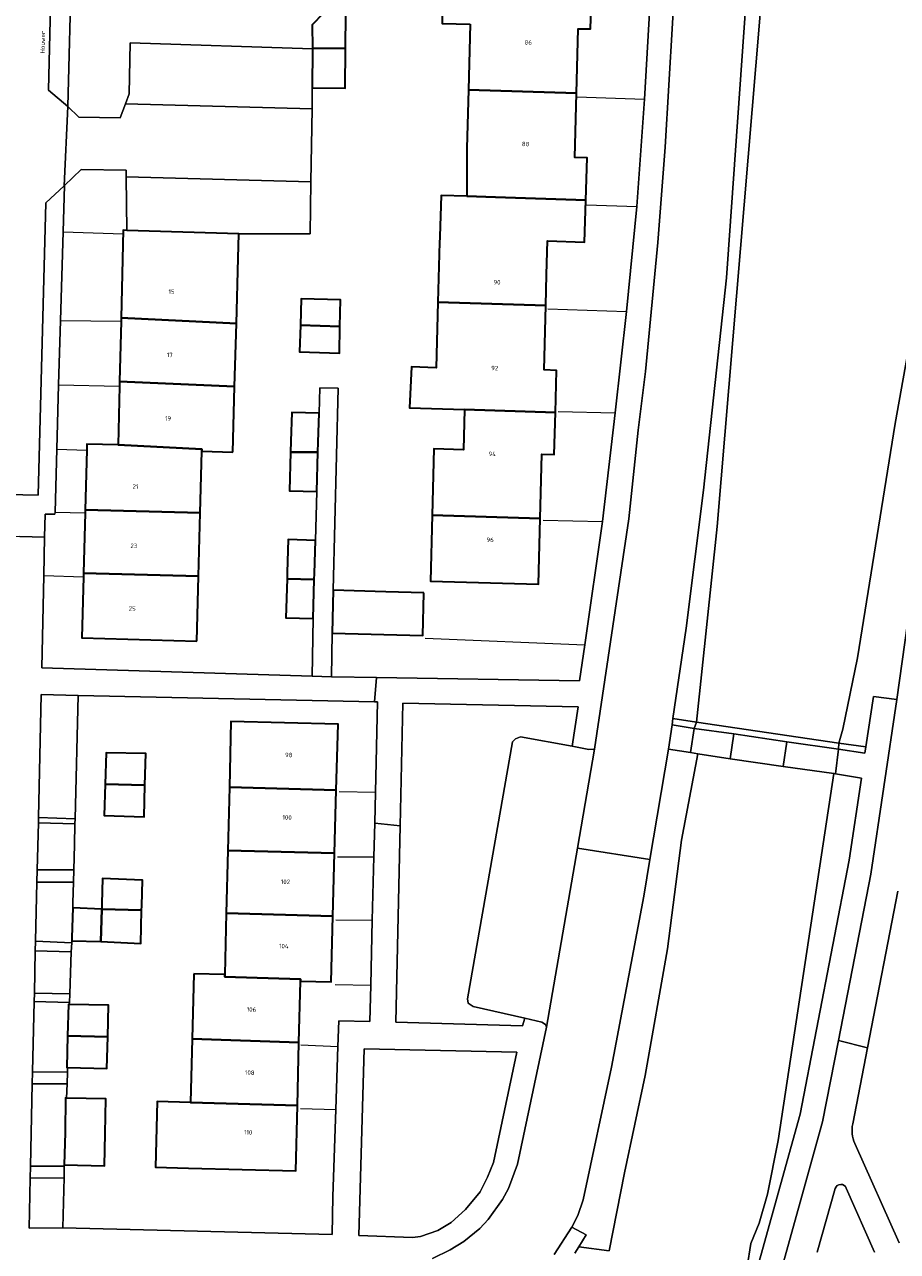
# Model space of a CAD drawing. Header units: metres. Extents: x 197700 to 204338, y 317132 to 325229.
# Tile 992 of 1056: x 199382 to 199453, y 321104 to 321203. Entities that reach past the tile are written whole.
import ezdxf
from ezdxf.enums import TextEntityAlignment as Align

# ---------------------------------------------------------------- set-up
doc = ezdxf.new("R2010")
doc.units = ezdxf.units.M
for name, color, linetype, lineweight in [('B-WE-GR-BEPLANTING_CULTUUR_BODEMBEDEKKER-GV', 90, 'Continuous', 18), ('B-WE-GR-BEPLANTING_CULTUUR_HEESTERS-GV', 90, 'Continuous', 18), ('B-WE-GR-GROENVOORZIENING-GV', 80, 'Continuous', 18), ('B-WE-IE-TERREINAFSCHEIDING_KUNSTMATIG_HEKWERK-G', 20, 'IE-TERREINAFSCHEIDING-KUNSTMATIG', 18), ('B-WE-IE-TERREINAFSCHEIDING_KUNSTMATIG_MUUR-G', 90, 'IE-TERREINAFSCHEIDING-KUNSTMATIG-DICHT', 18), ('B-WE-OG-BEBOUWING-GV', 7, 'Continuous', 35), ('B-WE-OG-BEBOUWING-T18', 10, 'Continuous', 18), ('B-WE-OG-TERREIN_ERF-GV', 7, 'Continuous', 18), ('B-WE-OG-TOPOGRAFIE-T18', 10, 'Continuous', 18), ('B-WE-VH-VERHARDING_ASFALT-GV', 252, 'Continuous', 18), ('B-WE-VH-VERHARDING_BEDRIJFSVLOERPLAAT-GV', 252, 'Continuous', 18), ('B-WE-VH-VERHARDING_BETONSTRAATSTEEN-GV', 252, 'Continuous', 18), ('B-WE-VH-VERHARDING_SIERBESTRATING-GV', 252, 'Continuous', 18), ('B-WE-VH-VERHARDING_TEGEL-GV', 252, 'Continuous', 18)]:
    doc.layers.add(name, color=color, linetype=linetype, lineweight=lineweight)
doc.styles.add('NLCS-ISO-M200-T18', font='NLCS-ISO.ttf', dxfattribs={"height": 0.36})
doc.linetypes.add('IE-TERREINAFSCHEIDING-KUNSTMATIG', pattern='A,4,[82,NLCS.SHX,S=0.75,R=90,X=0,Y=0],4,-2', length=10)
doc.linetypes.add('IE-TERREINAFSCHEIDING-KUNSTMATIG-DICHT', pattern='A,8,-1,[82,NLCS.SHX,S=0.75,R=90,X=0,Y=0],-1', length=10)

msp = doc.modelspace()

# ---------------------------------------------------------------- linework, layer by layer
at = {"layer": 'B-WE-GR-BEPLANTING_CULTUUR_BODEMBEDEKKER-GV'}
for points in [[(199412.379, 321138.19), (199412.034, 321122.324), (199422.271, 321122.03), (199422.463, 321122.638), (199418.293, 321123.581), (199417.895, 321123.858), (199417.818, 321124.189), (199421.475, 321144.985), (199421.704, 321145.231), (199422.114, 321145.397), (199426.291, 321144.631), (199426.781, 321147.818), (199412.595, 321148.111)], [(199419.934, 321110.965), (199421.818, 321119.895), (199409.481, 321120.156), (199409.039, 321105.059), (199413.381, 321104.906), (199414.04, 321104.987), (199415.416, 321105.482), (199416.513, 321106.125), (199417.659, 321107.168), (199418.866, 321108.603), (199419.455, 321109.769)]]:
    msp.add_lwpolyline(points, close=True, dxfattribs=at)
for points in [[(199452.666, 321132.921), (199450.203, 321120.24), (199449.007, 321114.085)], [(199449.173, 321112.511), (199452.752, 321104.458)], [(199447.586, 321108.869), (199446.135, 321103.713)], [(199450.768, 321103.722), (199448.483, 321108.886)]]:
    msp.add_lwpolyline(points, dxfattribs=at)
for points in [[(199449.007, 321114.085, 0.167736), (199449.173, 321112.511)], [(199448.483, 321108.886, 0.712394), (199447.586, 321108.869)]]:
    msp.add_lwpolyline(points, format="xyb", dxfattribs=at)
at = {"layer": 'B-WE-GR-BEPLANTING_CULTUUR_HEESTERS-GV'}
for points in [[(199386.321, 321148.734), (199383.343, 321148.8), (199383.112, 321138.857), (199386.076, 321138.753)], [(199386.066, 321138.349), (199383.102, 321138.436), (199383.014, 321134.628), (199385.968, 321134.621), (199386.021, 321136.656)], [(199382.991, 321133.64), (199382.869, 321128.859), (199385.8, 321128.725), (199385.807, 321128.901), (199385.817, 321129.165), (199385.888, 321131.567), (199385.898, 321131.96), (199385.942, 321133.634)], [(199382.783, 321124.655), (199385.638, 321124.601), (199385.771, 321127.991), (199382.854, 321128.092)], [(199385.466, 321118.659), (199385.41, 321118.66), (199385.475, 321121.22), (199385.54, 321123.74), (199385.604, 321123.739), (199385.611, 321123.911), (199382.767, 321123.981), (199382.635, 321118.292), (199385.455, 321118.259)], [(199385.198, 321110.683), (199385.2, 321110.79), (199385.26, 321113.38), (199385.311, 321116.185), (199385.394, 321116.183), (199385.427, 321117.317), (199382.612, 321117.337), (199382.464, 321110.676)], [(199382.435, 321109.689), (199382.358, 321105.652), (199385.093, 321105.686), (199385.16, 321108.76), (199385.179, 321109.722)]]:
    msp.add_lwpolyline(points, close=True, dxfattribs=at)
at = {"layer": 'B-WE-GR-GROENVOORZIENING-GV'}
for points in [[(199442.055, 321282.153), (199442.628, 321279.664), (199442.669, 321278.833), (199441.803, 321250), (199441.418, 321235.822), (199440.812, 321213.539), (199440.605, 321208.115), (199438.79, 321182.505), (199436.937, 321165.344), (199435.523, 321154.189), (199434.454, 321146.862), (199436.369, 321146.577), (199438.027, 321162.406), (199441.473, 321203.498), (199442.044, 321212.468), (199442.325, 321220.401), (199442.856, 321226.361), (199445.363, 321250), (199446.965, 321270.89), (199448.684, 321277.361), (199449.813, 321282.572), (199443.122, 321283.419)], [(199449.813, 321282.572), (199448.684, 321277.361), (199446.965, 321270.89), (199445.363, 321250), (199442.856, 321226.361), (199442.325, 321220.401), (199442.044, 321212.468), (199441.473, 321203.498), (199438.027, 321162.406), (199436.369, 321146.577), (199447.888, 321144.886), (199448.206, 321146), (199449.397, 321151.777), (199452.442, 321170.719), (199453.911, 321178.991), (199459.014, 321216.852), (199468.227, 321280.639), (199461.221, 321281.259), (199453.775, 321282.071)], [(199462.171, 321216.793), (199471.137, 321280.381), (199468.227, 321280.639), (199459.014, 321216.852), (199453.911, 321178.991), (199452.442, 321170.719), (199449.397, 321151.777), (199448.206, 321146), (199447.888, 321144.886), (199450.058, 321144.568), (199450.672, 321148.663), (199452.582, 321148.405), (199459.986, 321201.207)], [(199436.48, 321144.026), (199435.866, 321144.126), (199434.103, 321144.399), (199432.595, 321135.477), (199432.092, 321132.501), (199429.477, 321118.672), (199427.195, 321107.948), (199426.765, 321106.691), (199426.27, 321105.731), (199427.438, 321105.128), (199426.828, 321104.137), (199429.29, 321103.825), (199430.533, 321110.138), (199432.194, 321118.004), (199434.007, 321128.253), (199435.144, 321137.039)]]:
    msp.add_lwpolyline(points, close=True, dxfattribs=at)
for points in [[(199440.468, 321102.538), (199440.751, 321104.421), (199441.427, 321106.057), (199442.114, 321108.413), (199442.956, 321112.746), (199447.474, 321142.412), (199443.375, 321142.992), (199439.09, 321143.599), (199436.48, 321144.026), (199435.144, 321137.039), (199434.007, 321128.253), (199432.194, 321118.004), (199430.533, 321110.138), (199429.29, 321103.825), (199426.828, 321104.137), (199426.523, 321103.642)], [(199440.825, 321100.838), (199444.74, 321114.889), (199448.716, 321135.428), (199449.707, 321142.051), (199447.604, 321142.394), (199447.474, 321142.412), (199442.956, 321112.746), (199442.114, 321108.413), (199441.427, 321106.057), (199440.751, 321104.421), (199440.468, 321102.538)]]:
    msp.add_lwpolyline(points, dxfattribs=at)
at = {"layer": 'B-WE-IE-TERREINAFSCHEIDING_KUNSTMATIG_HEKWERK-G'}
for points in [[(199449.813, 321282.572), (199448.684, 321277.361), (199446.965, 321270.89), (199445.363, 321250), (199442.856, 321226.361), (199442.325, 321220.401), (199442.044, 321212.468), (199441.473, 321203.498), (199438.027, 321162.406), (199436.369, 321146.577)], [(199426.676, 321197.138), (199432.152, 321196.96)], [(199427.471, 321188.405), (199431.526, 321188.288)], [(199385.105, 321186.233), (199389.972, 321186.078)], [(199424.338, 321179.992), (199430.7, 321179.773)], [(199384.903, 321179.047), (199389.799, 321179.005)], [(199384.747, 321173.861), (199389.67, 321173.736)], [(199425.163, 321171.707), (199429.784, 321171.591)], [(199384.589, 321168.64), (199387.015, 321168.579)], [(199384.459, 321163.567), (199386.884, 321163.503)], [(199423.948, 321162.904), (199428.759, 321162.789)], [(199383.535, 321158.424), (199386.75, 321158.33)], [(199414.399, 321153.358), (199427.334, 321152.841)], [(199386.076, 321138.753), (199386.321, 321148.734)], [(199407.449, 321140.97), (199410.38, 321140.927)], [(199386.066, 321138.349), (199386.076, 321138.753)], [(199386.021, 321136.656), (199386.066, 321138.349)], [(199407.319, 321135.687), (199410.25, 321135.684)], [(199407.172, 321130.592), (199410.124, 321130.564)], [(199385.771, 321127.991), (199385.8, 321128.725)], [(199385.8, 321128.725), (199385.807, 321128.901)], [(199385.638, 321124.601), (199385.771, 321127.991)], [(199385.611, 321123.911), (199385.638, 321124.601)], [(199407.12, 321125.356), (199410.002, 321125.314)], [(199385.604, 321123.739), (199385.611, 321123.911)], [(199404.353, 321120.491), (199407.342, 321120.352)], [(199385.455, 321118.259), (199385.466, 321118.659)], [(199385.427, 321117.317), (199385.455, 321118.259)], [(199385.394, 321116.183), (199385.427, 321117.317)], [(199404.317, 321115.334), (199407.173, 321115.259)], [(199385.198, 321110.683), (199385.179, 321109.722)], [(199385.2, 321110.79), (199385.198, 321110.683)], [(199385.179, 321109.722), (199385.16, 321108.76)]]:
    msp.add_lwpolyline(points, dxfattribs=at)
at = {"layer": 'B-WE-IE-TERREINAFSCHEIDING_KUNSTMATIG_MUUR-G'}
for points in [[(199385.16, 321108.76), (199385.093, 321105.686)], [(199406.94, 321108.22), (199406.883, 321105.135), (199385.093, 321105.686)]]:
    msp.add_lwpolyline(points, dxfattribs=at)
at = {"layer": 'B-WE-OG-BEBOUWING-GV'}
for points in [[(199418.049, 321203.021), (199417.909, 321197.71), (199426.644, 321197.45), (199426.779, 321202.651), (199427.779, 321202.631), (199427.889, 321206.038), (199420.538, 321206.25), (199415.839, 321206.393), (199415.778, 321203.078)], [(199407.96, 321201.056), (199407.986, 321203.882), (199406.157, 321203.882), (199405.249, 321202.953), (199405.277, 321201.081)], [(199405.268, 321197.882), (199407.931, 321197.857), (199407.96, 321201.056), (199405.277, 321201.081), (199405.276, 321201.016), (199405.249, 321197.882)], [(199417.775, 321189.101), (199420.084, 321189.02), (199427.409, 321188.8), (199427.509, 321192.211), (199426.509, 321192.241), (199426.644, 321197.45), (199417.909, 321197.71), (199417.785, 321192.996), (199417.773, 321192.557), (199417.769, 321192.391)], [(199415.439, 321180.54), (199424.169, 321180.28), (199424.236, 321182.779), (199424.309, 321185.491), (199427.309, 321185.391), (199427.409, 321188.8), (199420.084, 321189.02), (199417.775, 321189.101), (199415.69, 321189.164), (199415.589, 321185.841), (199415.586, 321185.737), (199415.576, 321185.389)], [(199399.131, 321178.81), (199399.28, 321184.11), (199399.338, 321186.078), (199390.25, 321186.345), (199389.979, 321186.353), (199389.805, 321179.26)], [(199404.305, 321178.67), (199407.51, 321178.57), (199407.56, 321180.73), (199404.37, 321180.82)], [(199417.594, 321171.87), (199424.939, 321171.63), (199425.029, 321175.021), (199424.029, 321175.061), (199424.169, 321180.28), (199415.439, 321180.54), (199415.289, 321175.221), (199413.286, 321175.31), (199413.14, 321172.003)], [(199398.989, 321173.71), (199399.131, 321178.81), (199389.805, 321179.26), (199389.799, 321179.005), (199389.68, 321174.126)], [(199407.51, 321178.57), (199404.305, 321178.67), (199404.24, 321176.52), (199407.46, 321176.41)], [(199398.84, 321168.41), (199398.989, 321173.71), (199389.68, 321174.126), (199389.67, 321173.736), (199389.554, 321168.996), (199396.34, 321168.64), (199396.33, 321168.48)], [(199403.519, 321168.41), (199405.73, 321168.404), (199405.754, 321169.231), (199405.82, 321171.56), (199403.61, 321171.62), (199403.544, 321169.297)], [(199424.939, 321171.63), (199417.594, 321171.87), (199417.499, 321168.601), (199415.119, 321168.671), (199414.974, 321163.32), (199423.705, 321163.04), (199423.839, 321168.241), (199424.849, 321168.221)], [(199396.197, 321163.49), (199396.33, 321168.48), (199396.34, 321168.64), (199389.554, 321168.996), (199387.028, 321169.066), (199387.015, 321168.579), (199386.89, 321163.743)], [(199405.73, 321168.404), (199403.519, 321168.41), (199403.43, 321165.28), (199405.64, 321165.23)], [(199396.061, 321158.38), (199396.197, 321163.49), (199386.89, 321163.743), (199386.884, 321163.503), (199386.758, 321158.63)], [(199423.705, 321163.04), (199414.974, 321163.32), (199414.829, 321157.971), (199414.846, 321157.971), (199423.569, 321157.731)], [(199403.23, 321158.16), (199405.429, 321158.107), (199405.443, 321158.587), (199405.52, 321161.27), (199403.32, 321161.34), (199403.244, 321158.67)], [(199395.921, 321153.137), (199396.061, 321158.38), (199386.758, 321158.63), (199386.75, 321158.33), (199386.622, 321153.386)], [(199405.34, 321154.97), (199405.429, 321158.107), (199403.23, 321158.16), (199403.14, 321155)], [(199414.29, 321157.04), (199411.229, 321157.124), (199406.96, 321157.24), (199406.88, 321153.78), (199414.21, 321153.58)], [(199398.56, 321141.313), (199407.213, 321141.089), (199407.355, 321146.408), (199398.689, 321146.619)], [(199388.51, 321141.569), (199391.73, 321141.49), (199391.8, 321144.04), (199388.58, 321144.1)], [(199391.73, 321141.49), (199388.51, 321141.569), (199388.44, 321139.04), (199391.66, 321138.93)], [(199398.56, 321141.313), (199398.435, 321136.2), (199407.077, 321135.993), (199407.213, 321141.089)], [(199398.435, 321136.2), (199398.311, 321131.12), (199406.941, 321130.892), (199407.077, 321135.993)], [(199391.468, 321131.732), (199391.52, 321133.79), (199388.3, 321133.93), (199388.248, 321131.899), (199388.237, 321131.46), (199391.459, 321131.377)], [(199385.807, 321128.901), (199388.17, 321128.83), (199388.237, 321131.46), (199385.888, 321131.567), (199385.817, 321129.165)], [(199391.459, 321131.377), (199388.237, 321131.46), (199388.17, 321128.83), (199391.39, 321128.69)], [(199398.311, 321131.12), (199398.19, 321126.16), (199398.19, 321125.98), (199404.314, 321125.783), (199404.309, 321125.637), (199406.799, 321125.583), (199406.941, 321130.892)], [(199395.68, 321126.22), (199395.539, 321120.96), (199404.188, 321120.68), (199404.309, 321125.637), (199404.314, 321125.783), (199398.19, 321125.98), (199398.19, 321126.16)], [(199385.475, 321121.22), (199388.72, 321121.136), (199388.79, 321123.68), (199385.604, 321123.739), (199385.54, 321123.74)], [(199385.466, 321118.659), (199388.65, 321118.58), (199388.72, 321121.136), (199385.475, 321121.22), (199385.41, 321118.66)], [(199395.539, 321120.96), (199395.402, 321115.81), (199404.064, 321115.589), (199404.188, 321120.68)], [(199385.2, 321110.79), (199388.45, 321110.71), (199388.5, 321113.31), (199388.555, 321116.114), (199385.394, 321116.183), (199385.311, 321116.185), (199385.26, 321113.38)], [(199395.402, 321115.81), (199392.712, 321115.892), (199392.573, 321110.589), (199395.26, 321110.52), (199403.935, 321110.292), (199404.064, 321115.589)]]:
    msp.add_lwpolyline(points, close=True, dxfattribs=at)
at = {"layer": 'B-WE-OG-TERREIN_ERF-GV'}
for points in [[(199385.797, 321207.874), (199385.483, 321196.37), (199386.383, 321195.5), (199389.722, 321195.432), (199390.15, 321196.573), (199390.444, 321197.392), (199390.537, 321201.523), (199405.276, 321201.016), (199405.277, 321201.081), (199405.249, 321202.953), (199406.157, 321203.882)], [(199407.986, 321203.882), (199407.96, 321201.056), (199407.931, 321197.857), (199405.268, 321197.882), (199405.247, 321196.186), (199405.163, 321190.275), (199405.09, 321186.078), (199399.338, 321186.078), (199399.28, 321184.11), (199399.131, 321178.81), (199398.989, 321173.71), (199398.84, 321168.41), (199396.33, 321168.48), (199396.197, 321163.49), (199396.061, 321158.38), (199395.921, 321153.137), (199386.622, 321153.386), (199386.75, 321158.33), (199386.758, 321158.63), (199386.884, 321163.503), (199386.89, 321163.743), (199387.015, 321168.579), (199387.028, 321169.066), (199389.554, 321168.996), (199389.67, 321173.736), (199389.68, 321174.126), (199389.799, 321179.005), (199389.805, 321179.26), (199389.979, 321186.353), (199390.25, 321186.345), (199390.215, 321190.672), (199390.211, 321191.22), (199386.574, 321191.269), (199385.21, 321189.97), (199385.105, 321186.233), (199384.903, 321179.047), (199384.747, 321173.861), (199384.589, 321168.64), (199384.459, 321163.567), (199384.448, 321163.401), (199383.648, 321163.394), (199383.605, 321161.523), (199383.535, 321158.424), (199383.388, 321150.979), (199405.273, 321150.293), (199405.34, 321154.97), (199403.14, 321155), (199403.23, 321158.16), (199403.244, 321158.67), (199403.32, 321161.34), (199405.52, 321161.27), (199405.64, 321165.23), (199403.43, 321165.28), (199403.519, 321168.41), (199403.544, 321169.297), (199403.61, 321171.62), (199405.82, 321171.56), (199405.878, 321173.621), (199407.374, 321173.578), (199406.96, 321157.24), (199411.229, 321157.124), (199414.29, 321157.04), (199414.21, 321153.58), (199406.88, 321153.78), (199406.823, 321150.246), (199406.873, 321150.244), (199410.461, 321150.186), (199426.905, 321149.919), (199427.334, 321152.841), (199428.759, 321162.789), (199429.784, 321171.591), (199430.7, 321179.773), (199431.526, 321188.288), (199432.152, 321196.96), (199432.666, 321205.854)], [(199427.889, 321206.038), (199427.779, 321202.631), (199426.779, 321202.651), (199426.644, 321197.45), (199426.509, 321192.241), (199427.509, 321192.211), (199427.409, 321188.8), (199427.309, 321185.391), (199424.309, 321185.491), (199424.236, 321182.779), (199424.169, 321180.28), (199424.029, 321175.061), (199425.029, 321175.021), (199424.939, 321171.63), (199424.849, 321168.221), (199423.839, 321168.241), (199423.705, 321163.04), (199423.569, 321157.731), (199414.846, 321157.971), (199414.829, 321157.971), (199414.974, 321163.32), (199415.119, 321168.671), (199417.499, 321168.601), (199417.594, 321171.87), (199413.14, 321172.003), (199413.286, 321175.31), (199415.289, 321175.221), (199415.439, 321180.54), (199415.576, 321185.389), (199415.586, 321185.737), (199415.589, 321185.841), (199415.69, 321189.164), (199417.775, 321189.101), (199417.769, 321192.391), (199417.773, 321192.557), (199417.785, 321192.996), (199417.909, 321197.71), (199418.049, 321203.021)]]:
    msp.add_lwpolyline(points, dxfattribs=at)
for points in [[(199404.305, 321178.67), (199404.37, 321180.82), (199407.56, 321180.73), (199407.51, 321178.57), (199407.46, 321176.41), (199404.24, 321176.52)], [(199391.52, 321133.79), (199391.468, 321131.732), (199391.459, 321131.377), (199391.39, 321128.69), (199388.17, 321128.83), (199385.807, 321128.901), (199385.8, 321128.725), (199385.771, 321127.991), (199385.638, 321124.601), (199385.611, 321123.911), (199385.604, 321123.739), (199388.79, 321123.68), (199388.72, 321121.136), (199388.65, 321118.58), (199385.466, 321118.659), (199385.455, 321118.259), (199385.427, 321117.317), (199385.394, 321116.183), (199388.555, 321116.114), (199388.5, 321113.31), (199388.45, 321110.71), (199385.2, 321110.79), (199385.198, 321110.683), (199385.179, 321109.722), (199385.16, 321108.76), (199385.093, 321105.686), (199406.883, 321105.135), (199406.94, 321108.22), (199407.173, 321115.259), (199407.342, 321120.352), (199407.41, 321122.412), (199409.934, 321122.37), (199410.002, 321125.314), (199410.124, 321130.564), (199410.25, 321135.684), (199410.318, 321138.407), (199410.38, 321140.927), (199410.556, 321148.22), (199410.315, 321148.225), (199386.321, 321148.734), (199386.076, 321138.753), (199386.066, 321138.349), (199386.021, 321136.656), (199385.968, 321134.621), (199385.942, 321133.634), (199385.898, 321131.96), (199385.888, 321131.567), (199388.237, 321131.46), (199388.248, 321131.899), (199388.3, 321133.93)], [(199398.311, 321131.12), (199398.435, 321136.2), (199398.56, 321141.313), (199398.689, 321146.619), (199407.355, 321146.408), (199407.213, 321141.089), (199407.077, 321135.993), (199406.941, 321130.892), (199406.799, 321125.583), (199404.309, 321125.637), (199404.188, 321120.68), (199404.064, 321115.589), (199403.935, 321110.292), (199395.26, 321110.52), (199392.573, 321110.589), (199392.712, 321115.892), (199395.402, 321115.81), (199395.539, 321120.96), (199395.68, 321126.22), (199398.19, 321126.16)], [(199388.51, 321141.569), (199388.58, 321144.1), (199391.8, 321144.04), (199391.73, 321141.49), (199391.66, 321138.93), (199388.44, 321139.04)]]:
    msp.add_lwpolyline(points, close=True, dxfattribs=at)
at = {"layer": 'B-WE-VH-VERHARDING_ASFALT-GV'}
msp.add_lwpolyline([(199426.719, 321136.381), (199432.595, 321135.477), (199434.103, 321144.399), (199434.384, 321146.371), (199434.454, 321146.862), (199435.523, 321154.189), (199436.937, 321165.344), (199438.79, 321182.505), (199440.605, 321208.115), (199440.812, 321213.539), (199441.418, 321235.822), (199435.58, 321235.999), (199435.234, 321221.111), (199435.066, 321218.712), (199435.001, 321213.163), (199433.815, 321193.06), (199433.234, 321185.36), (199432.221, 321174.929), (199431.632, 321170.176), (199430.875, 321163.022), (199428.102, 321144.394)], close=True, dxfattribs=at)
msp.add_lwpolyline([(199424.842, 321103.524), (199426.27, 321105.731), (199426.765, 321106.691), (199427.195, 321107.948), (199429.477, 321118.672), (199432.092, 321132.501), (199432.595, 321135.477), (199426.719, 321136.381), (199424.218, 321121.898), (199421.875, 321110.821), (199421.151, 321108.878), (199420.65, 321107.968), (199419.514, 321106.367), (199418.826, 321105.633), (199417.542, 321104.581), (199416.431, 321103.918), (199414.994, 321103.211)], dxfattribs=at)
at = {"layer": 'B-WE-VH-VERHARDING_BEDRIJFSVLOERPLAAT-GV'}
for points in [[(199434.384, 321146.371), (199436.162, 321146.064), (199436.369, 321146.577), (199434.454, 321146.862)], [(199439.386, 321145.626), (199443.663, 321144.993), (199447.861, 321144.395), (199447.888, 321144.886), (199436.369, 321146.577), (199436.162, 321146.064)], [(199435.866, 321144.126), (199436.48, 321144.026), (199439.09, 321143.599), (199439.386, 321145.626), (199436.162, 321146.064)], [(199447.861, 321144.395), (199443.663, 321144.993), (199443.375, 321142.992), (199447.474, 321142.412), (199447.604, 321142.394)], [(199447.861, 321144.395), (199449.989, 321144.067), (199450.058, 321144.568), (199447.888, 321144.886)]]:
    msp.add_lwpolyline(points, close=True, dxfattribs=at)
at = {"layer": 'B-WE-VH-VERHARDING_BETONSTRAATSTEEN-GV'}
for points in [[(199432.666, 321205.854), (199432.152, 321196.96), (199431.526, 321188.288), (199430.7, 321179.773), (199429.784, 321171.591), (199428.759, 321162.789), (199427.334, 321152.841), (199426.905, 321149.919), (199410.461, 321150.186), (199410.315, 321148.225), (199410.556, 321148.22), (199410.38, 321140.927), (199410.318, 321138.407), (199412.379, 321138.19), (199412.595, 321148.111), (199426.781, 321147.818), (199426.291, 321144.631), (199427.655, 321144.361), (199428.102, 321144.394), (199430.875, 321163.022), (199431.632, 321170.176), (199432.221, 321174.929), (199433.234, 321185.36), (199433.815, 321193.06), (199435.001, 321213.163)], [(199361.815, 321165.397), (199383.087, 321164.926), (199383.712, 321188.566), (199385.182, 321189.944), (199385.483, 321196.37), (199383.916, 321197.693), (199384.177, 321207.927)], [(199414.994, 321103.211), (199416.431, 321103.918), (199417.542, 321104.581), (199418.826, 321105.633), (199419.514, 321106.367), (199420.65, 321107.968), (199421.151, 321108.878), (199421.875, 321110.821), (199424.218, 321121.898), (199424.147, 321122.129), (199423.844, 321122.329), (199422.463, 321122.638), (199422.271, 321122.03), (199412.034, 321122.324), (199412.379, 321138.19), (199410.318, 321138.407), (199410.25, 321135.684), (199410.124, 321130.564), (199410.002, 321125.314), (199409.934, 321122.37), (199407.41, 321122.412), (199407.342, 321120.352), (199407.173, 321115.259), (199406.94, 321108.22), (199406.883, 321105.135), (199385.093, 321105.686), (199382.358, 321105.652), (199382.435, 321109.689), (199382.464, 321110.676), (199382.612, 321117.337), (199382.635, 321118.292), (199382.767, 321123.981), (199382.783, 321124.655), (199382.854, 321128.092), (199382.869, 321128.859), (199382.991, 321133.64), (199383.014, 321134.628), (199383.102, 321138.436), (199383.112, 321138.857), (199383.343, 321148.8), (199386.321, 321148.734), (199410.315, 321148.225), (199410.461, 321150.186), (199406.873, 321150.244), (199406.823, 321150.246), (199405.273, 321150.293), (199383.388, 321150.979), (199383.535, 321158.424), (199383.605, 321161.523), (199381.61, 321161.591)], [(199426.523, 321103.642), (199426.828, 321104.137), (199427.438, 321105.128), (199426.27, 321105.731), (199424.842, 321103.524)]]:
    msp.add_lwpolyline(points, dxfattribs=at)
for points in [[(199385.483, 321196.37), (199385.797, 321207.874), (199385.045, 321207.927), (199384.177, 321207.927), (199383.916, 321197.693)], [(199405.268, 321197.882), (199405.249, 321197.882), (199405.276, 321201.016), (199390.537, 321201.523), (199390.444, 321197.392), (199390.15, 321196.573), (199405.247, 321196.186)], [(199385.182, 321189.944), (199385.21, 321189.97), (199386.574, 321191.269), (199390.211, 321191.22), (199390.215, 321190.672), (199405.163, 321190.275), (199405.247, 321196.186), (199390.15, 321196.573), (199389.722, 321195.432), (199386.383, 321195.5), (199385.483, 321196.37)], [(199405.163, 321190.275), (199390.215, 321190.672), (199390.25, 321186.345), (199399.338, 321186.078), (199405.09, 321186.078)], [(199426.719, 321136.381), (199428.102, 321144.394), (199427.655, 321144.361), (199426.291, 321144.631), (199422.114, 321145.397), (199421.704, 321145.231), (199421.475, 321144.985), (199417.818, 321124.189), (199417.895, 321123.858), (199418.293, 321123.581), (199422.463, 321122.638), (199423.844, 321122.329), (199424.147, 321122.129), (199424.218, 321121.898)], [(199383.102, 321138.436), (199386.066, 321138.349), (199386.076, 321138.753), (199383.112, 321138.857)], [(199383.014, 321134.628), (199382.991, 321133.64), (199385.942, 321133.634), (199385.968, 321134.621)], [(199385.771, 321127.991), (199385.8, 321128.725), (199382.869, 321128.859), (199382.854, 321128.092)], [(199382.783, 321124.655), (199382.767, 321123.981), (199385.611, 321123.911), (199385.638, 321124.601)], [(199419.934, 321110.965), (199419.455, 321109.769), (199418.866, 321108.603), (199417.659, 321107.168), (199416.513, 321106.125), (199415.416, 321105.482), (199414.04, 321104.987), (199413.381, 321104.906), (199409.039, 321105.059), (199409.481, 321120.156), (199421.818, 321119.895)], [(199382.635, 321118.292), (199382.612, 321117.337), (199385.427, 321117.317), (199385.455, 321118.259)], [(199385.179, 321109.722), (199385.198, 321110.683), (199382.464, 321110.676), (199382.435, 321109.689)]]:
    msp.add_lwpolyline(points, close=True, dxfattribs=at)
at = {"layer": 'B-WE-VH-VERHARDING_SIERBESTRATING-GV'}
msp.add_lwpolyline([(199443.375, 321142.992), (199443.663, 321144.993), (199439.386, 321145.626), (199439.09, 321143.599)], close=True, dxfattribs=at)
at = {"layer": 'B-WE-VH-VERHARDING_TEGEL-GV'}
for points in [[(199454.903, 321147.612), (199459.963, 321183.535), (199460.109, 321184.57), (199462.405, 321200.868), (199459.986, 321201.207), (199452.582, 321148.405), (199450.46, 321134.281), (199447.842, 321120.846), (199450.203, 321120.24), (199452.666, 321132.921)], [(199449.007, 321114.085), (199450.203, 321120.24), (199447.842, 321120.846), (199446.559, 321114.261), (199442.686, 321100.303), (199437.765, 321083.283), (199431.01, 321066.526), (199426.6, 321054.935), (199423.912, 321048.63), (199419.074, 321038.356), (199412.202, 321025.621), (199408.322, 321018.952), (199410.336, 321017.887), (199416.054, 321027.956), (199419.03, 321033.566), (199423.403, 321041.808), (199426.346, 321048.374), (199429.3, 321055.153), (199432.997, 321065.719), (199433.734, 321067.561), (199439.693, 321082.445), (199445.563, 321101.595), (199446.679, 321100.953), (199452.449, 321097.42)], [(199452.752, 321104.458), (199449.173, 321112.511)], [(199446.135, 321103.713), (199447.586, 321108.869)], [(199448.483, 321108.886), (199450.768, 321103.722)]]:
    msp.add_lwpolyline(points, dxfattribs=at)
for points in [[(199372.804, 321163.555), (199379.934, 321163.365), (199379.87, 321161.609), (199381.61, 321161.591), (199383.605, 321161.523), (199383.648, 321163.394), (199384.448, 321163.401), (199384.459, 321163.567), (199384.589, 321168.64), (199384.747, 321173.861), (199384.903, 321179.047), (199385.105, 321186.233), (199385.21, 321189.97), (199385.182, 321189.944), (199383.712, 321188.566), (199383.087, 321164.926), (199361.815, 321165.397), (199359.945, 321164.003), (199366.832, 321163.763)], [(199405.754, 321169.231), (199405.73, 321168.404), (199405.64, 321165.23), (199405.52, 321161.27), (199405.443, 321158.587), (199405.429, 321158.107), (199405.34, 321154.97), (199405.273, 321150.293), (199406.823, 321150.246), (199406.88, 321153.78), (199406.96, 321157.24), (199407.374, 321173.578), (199405.878, 321173.621), (199405.82, 321171.56)], [(199450.058, 321144.568), (199449.989, 321144.067), (199447.861, 321144.395), (199447.604, 321142.394), (199449.707, 321142.051), (199448.716, 321135.428), (199444.74, 321114.889), (199440.825, 321100.838), (199442.686, 321100.303), (199446.559, 321114.261), (199447.842, 321120.846), (199450.46, 321134.281), (199452.582, 321148.405), (199450.672, 321148.663)], [(199436.162, 321146.064), (199434.384, 321146.371), (199434.103, 321144.399), (199435.866, 321144.126)]]:
    msp.add_lwpolyline(points, close=True, dxfattribs=at)
for points in [[(199449.173, 321112.511, -0.167736), (199449.007, 321114.085)], [(199447.586, 321108.869, -0.712394), (199448.483, 321108.886)]]:
    msp.add_lwpolyline(points, format="xyb", dxfattribs=at)

# ---------------------------------------------------------------- texts
at = {"layer": 'B-WE-OG-BEBOUWING-T18', "style": 'NLCS-ISO-M200-T18'}
for s, rotation, p in [('86', 358.6, (199422.749, 321201.544)), ('88', 358.6, (199422.536, 321193.327)), ('90', 358.5, (199420.218, 321182.149)), ('15', 358.4, (199393.884, 321181.397)), ('17', 358.5, (199393.739, 321176.268)), ('92', 358.5, (199420.032, 321175.209)), ('19', 358.4, (199393.595, 321171.137)), ('94', 358.6, (199419.838, 321168.268)), ('21', 358.5, (199390.961, 321165.632)), ('96', 358.6, (199419.66, 321161.321)), ('23', 358.5, (199390.832, 321160.837)), ('25', 358.6, (199390.701, 321155.762)), ('98', 358.6, (199403.364, 321143.923)), ('100', 358.6, (199403.233, 321138.873)), ('102', 358.6, (199403.099, 321133.67)), ('104', 358.6, (199402.964, 321128.468)), ('106', 358.5, (199400.348, 321123.338)), ('108', 358.5, (199400.211, 321118.235)), ('110', 358.5, (199400.082, 321113.406))]:
    msp.add_text(s, height=0.36, rotation=rotation, dxfattribs=at).set_placement(p, align=Align.MIDDLE)
at = {"layer": 'B-WE-OG-TOPOGRAFIE-T18', "style": 'NLCS-ISO-M200-T18'}
msp.add_text('Houwer', height=0.36, rotation=88.4, dxfattribs=at).set_placement((199383.455, 321201.558), align=Align.MIDDLE)

doc.saveas('drawing.dxf')
